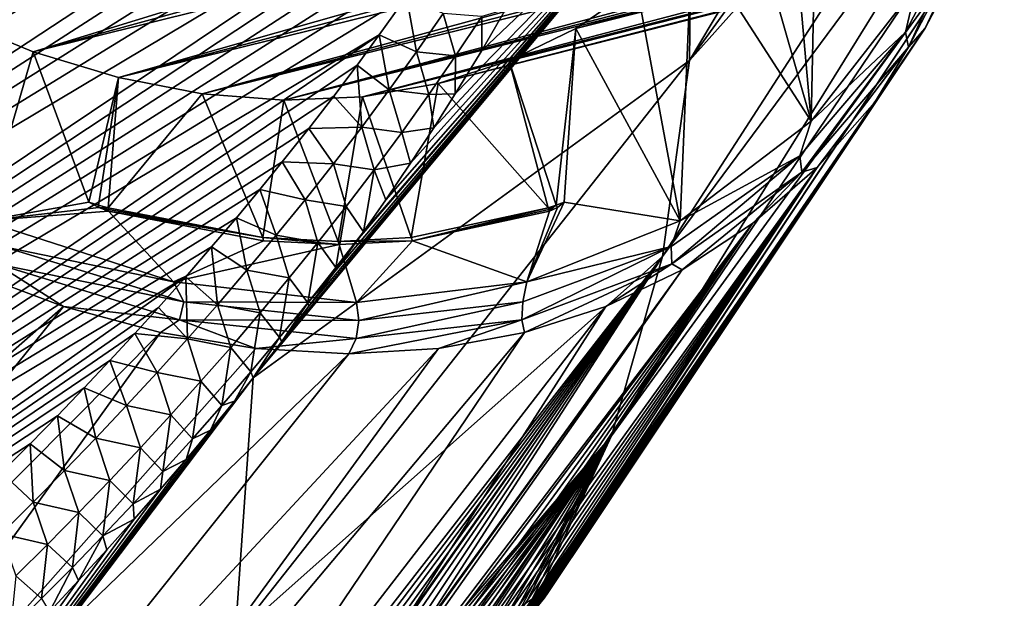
# Model space of a CAD drawing. Header units: metres. Extents: x -80 to 80, y -455 to 95.
# Tile 488 of 656: x -33.13 to -22.58, y -32.67 to -26.47. Entities that reach past the tile are written whole.
import ezdxf

# ---------------------------------------------------------------- set-up
doc = ezdxf.new("R2010")
doc.units = ezdxf.units.M
doc.layers.add('solid_501010_K', color=7, linetype='CONTINUOUS')

msp = doc.modelspace()

# ---------------------------------------------------------------- linework, layer by layer
at = {"layer": 'solid_501010_K'}
for points in [[(-48.949032, -28.364775, 78.028831), (-29.5541, -16.098574, 57.942493), (-29.921412, -16.068876, 58.407269)], [(-48.930916, -27.243357, 78.347618), (-48.949032, -28.364775, 78.028831), (-29.921412, -16.068876, 58.407269)], [(-48.949032, -28.364775, 78.028831), (-29.220577, -16.14155, 57.521023), (-29.5541, -16.098574, 57.942493)], [(-48.930916, -27.243357, 78.347618), (-30.32526, -16.054485, 58.918766), (-30.616766, -16.05477, 59.288067)], [(-48.930916, -27.243357, 78.347618), (-29.921412, -16.068876, 58.407269), (-30.32526, -16.054485, 58.918766)], [(-48.930916, -27.243357, 78.347618), (-30.616766, -16.05477, 59.288067), (-30.927334, -16.063902, 59.68148)], [(-48.930916, -27.243357, 78.347618), (-30.927334, -16.063902, 59.68148), (-31.258345, -16.08288, 60.100601)], [(-48.930916, -27.243357, 78.347618), (-31.258345, -16.08288, 60.100601), (-31.610762, -16.112492, 60.54657)], [(-48.930916, -27.243357, 78.347618), (-31.610762, -16.112492, 60.54657), (-31.986629, -16.154219, 61.021626)], [(-48.949032, -28.364775, 78.028831), (-28.918125, -16.195822, 57.139477), (-29.220577, -16.14155, 57.521023)], [(-48.949032, -28.364775, 78.028831), (-28.64362, -16.259291, 56.794033), (-28.918125, -16.195822, 57.139477)], [(-48.813461, -26.10111, 78.669632), (-48.930916, -27.243357, 78.347618), (-31.986629, -16.154219, 61.021626)], [(-48.949032, -28.364775, 78.028831), (-48.871006, -29.46427, 77.714439), (-28.64362, -16.259291, 56.794033)], [(-48.871006, -29.46427, 77.714439), (-28.394819, -16.330421, 56.481827), (-28.64362, -16.259291, 56.794033)], [(-48.871006, -29.46427, 77.714439), (-28.169794, -16.407887, 56.200321), (-28.394819, -16.330421, 56.481827)], [(-48.871006, -29.46427, 77.714439), (-27.966499, -16.490326, 55.946907), (-28.169794, -16.407887, 56.200321)], [(-48.871006, -29.46427, 77.714439), (-27.6166, -16.665314, 55.513489), (-27.966499, -16.490326, 55.946907)], [(-48.871006, -29.46427, 77.714439), (-27.331125, -16.848883, 55.16325), (-27.6166, -16.665314, 55.513489)], [(-48.871006, -29.46427, 77.714439), (-48.699234, -30.540741, 77.405327), (-27.331125, -16.848883, 55.16325)], [(-48.699234, -30.540741, 77.405327), (-27.096361, -17.036997, 54.878574), (-27.331125, -16.848883, 55.16325)], [(-48.699234, -30.540741, 77.405327), (-26.902632, -17.22752, 54.646851), (-27.096361, -17.036997, 54.878574)], [(-48.699234, -30.540741, 77.405327), (-26.741442, -17.419765, 54.457222), (-26.902632, -17.22752, 54.646851)], [(-48.699234, -30.540741, 77.405327), (-48.435307, -31.593052, 77.102165), (-26.741442, -17.419765, 54.457222)], [(-48.435307, -31.593052, 77.102165), (-26.607111, -17.61348, 54.302353), (-26.741442, -17.419765, 54.457222)], [(-48.435307, -31.593052, 77.102165), (-26.494736, -17.809761, 54.176048), (-26.607111, -17.61348, 54.302353)], [(-48.435307, -31.593052, 77.102165), (-26.400824, -18.009575, 54.073959), (-26.494736, -17.809761, 54.176048)], [(-48.435307, -31.593052, 77.102165), (-26.323006, -18.215048, 53.993172), (-26.400824, -18.009575, 54.073959)], [(-48.435307, -31.593052, 77.102165), (-26.259365, -18.428741, 53.931507), (-26.323006, -18.215048, 53.993172)], [(-48.435307, -31.593052, 77.102165), (-48.080029, -32.619976, 76.805405), (-26.259365, -18.428741, 53.931507)], [(-48.080029, -32.619976, 76.805405), (-26.209122, -18.65325, 53.88821), (-26.259365, -18.428741, 53.931507)], [(-48.080029, -32.619976, 76.805405), (-26.172295, -18.892408, 53.863621), (-26.209122, -18.65325, 53.88821)], [(-48.080029, -32.619976, 76.805405), (-26.14938, -19.150389, 53.858837), (-26.172295, -18.892408, 53.863621)], [(-48.080029, -32.619976, 76.805405), (-26.14221, -19.431772, 53.876598), (-26.14938, -19.150389, 53.858837)], [(-48.080029, -32.619976, 76.805405), (-26.153484, -19.742874, 53.920963), (-26.14221, -19.431772, 53.876598)], [(-48.080029, -32.619976, 76.805405), (-47.633419, -33.620033, 76.515373), (-26.153484, -19.742874, 53.920963)], [(-47.633419, -33.620033, 76.515373), (-26.187073, -20.090025, 53.997517), (-26.153484, -19.742874, 53.920963)], [(-47.633419, -33.620033, 76.515373), (-26.248938, -20.482382, 54.114655), (-26.187073, -20.090025, 53.997517)], [(-25.958055, -26.909227, 51.647453), (-21.997601, -21.449982, 43.664146), (-21.980507, -20.24935, 44.397221)], [(-25.932425, -24.66481, 53.011303), (-25.958055, -26.909227, 51.647453), (-21.980507, -20.24935, 44.397221)], [(-47.633419, -33.620033, 76.515373), (-26.346533, -20.929592, 54.282841), (-26.248938, -20.482382, 54.114655)], [(-47.633419, -33.620033, 76.515373), (-47.094772, -34.591331, 76.232277), (-26.346533, -20.929592, 54.282841)], [(-47.094772, -34.591331, 76.232277), (-26.490961, -21.444439, 54.517162), (-26.346533, -20.929592, 54.282841)], [(-47.094772, -34.591331, 76.232277), (-26.584419, -21.730782, 54.664154), (-26.490961, -21.444439, 54.517162)], [(-25.958055, -26.909227, 51.647453), (-22.106365, -22.602701, 42.865013), (-21.997601, -21.449982, 43.664146)], [(-8.870925, -21.61936, 20.779537), (-26.519527, -26.12361, 35.723507), (-27.175175, -26.567749, 34.782169)], [(-9.084035, -21.88043, 19.751337), (-8.870925, -21.61936, 20.779537), (-27.175175, -26.567749, 34.782169)], [(-47.094772, -34.591331, 76.232277), (-26.694729, -22.038486, 54.834503), (-26.584419, -21.730782, 54.664154)], [(-9.409684, -22.112242, 18.842772), (-9.084035, -21.88043, 19.751337), (-27.175175, -26.567749, 34.782169)], [(-47.094772, -34.591331, 76.232277), (-26.823933, -22.368921, 55.03083), (-26.694729, -22.038486, 54.834503)], [(-9.409684, -22.112242, 18.842772), (-27.175175, -26.567749, 34.782169), (-27.887634, -26.913486, 33.840828)], [(-9.843445, -22.321722, 18.022552), (-9.409684, -22.112242, 18.842772), (-27.887634, -26.913486, 33.840828)], [(-9.843445, -22.321722, 18.022552), (-27.887634, -26.913486, 33.840828), (-28.650826, -27.157869, 32.907528)], [(-10.396109, -22.514162, 17.261436), (-9.843445, -22.321722, 18.022552), (-28.650826, -27.157869, 32.907528)], [(-47.094772, -34.591331, 76.232277), (-26.973974, -22.723368, 55.255672), (-26.823933, -22.368921, 55.03083)], [(-11.072627, -22.686932, 16.558556), (-10.396109, -22.514162, 17.261436), (-28.650826, -27.157869, 32.907528)], [(-26.24618, -29.010323, 50.098091), (-22.305971, -23.698736, 42.005901), (-22.106365, -22.602701, 42.865013)], [(-25.958055, -26.909227, 51.647453), (-26.24618, -29.010323, 50.098091), (-22.106365, -22.602701, 42.865013)], [(-47.094772, -34.591331, 76.232277), (-46.462757, -35.531425, 75.956253), (-26.973974, -22.723368, 55.255672)], [(-46.462757, -35.531425, 75.956253), (-27.147112, -23.1033, 55.511921), (-26.973974, -22.723368, 55.255672)], [(-19.829388, -22.77313, 13.49752), (-32.987904, -26.8176, 28.634035), (-33.907654, -26.441183, 27.909069)], [(-19.829388, -22.77313, 13.49752), (-18.691925, -22.908188, 13.621617), (-32.987904, -26.8176, 28.634035)], [(-11.072627, -22.686932, 16.558556), (-28.650826, -27.157869, 32.907528), (-29.458237, -27.298817, 31.990219)], [(-11.909258, -22.840872, 15.896215), (-11.072627, -22.686932, 16.558556), (-29.458237, -27.298817, 31.990219)], [(-12.94518, -22.968555, 15.27024), (-11.909258, -22.840872, 15.896215), (-29.458237, -27.298817, 31.990219)], [(-18.691925, -22.908188, 13.621617), (-17.629425, -22.999456, 13.781934), (-32.987904, -26.8176, 28.634035)], [(-12.94518, -22.968555, 15.27024), (-29.458237, -27.298817, 31.990219), (-30.302979, -27.335125, 31.096735)], [(-13.545774, -23.017866, 14.976826), (-12.94518, -22.968555, 15.27024), (-30.302979, -27.335125, 31.096735)], [(-17.629425, -22.999456, 13.781934), (-32.075375, -27.093485, 29.411453), (-32.987904, -26.8176, 28.634035)], [(-17.629425, -22.999456, 13.781934), (-16.651411, -23.053379, 13.973609), (-32.075375, -27.093485, 29.411453)], [(-16.651411, -23.053379, 13.973609), (-15.758983, -23.076767, 14.192469), (-32.075375, -27.093485, 29.411453)], [(-15.758983, -23.076767, 14.192469), (-31.177847, -27.266485, 30.234695), (-32.075375, -27.093485, 29.411453)], [(-14.211116, -23.054621, 14.697657), (-30.302979, -27.335125, 31.096735), (-31.177847, -27.266485, 30.234695)], [(-14.947452, -23.075588, 14.434983), (-14.211116, -23.054621, 14.697657), (-31.177847, -27.266485, 30.234695)], [(-15.758983, -23.076767, 14.192469), (-14.947452, -23.075588, 14.434983), (-31.177847, -27.266485, 30.234695)], [(-14.211116, -23.054621, 14.697657), (-13.545774, -23.017866, 14.976826), (-30.302979, -27.335125, 31.096735)], [(-46.462757, -35.531425, 75.956253), (-27.346504, -23.510704, 55.803432), (-27.147112, -23.1033, 55.511921)], [(-46.462757, -35.531425, 75.956253), (-27.574976, -23.947222, 56.133678), (-27.346504, -23.510704, 55.803432)], [(-24.651392, -27.561228, 36.794945), (-24.946707, -24.24268, 38.467602), (-24.568716, -23.450703, 39.329639)], [(-23.526276, -26.113684, 38.818726), (-24.651392, -27.561228, 36.794945), (-24.568716, -23.450703, 39.329639)], [(-26.791626, -30.93037, 48.391029), (-22.594902, -24.729742, 41.093346), (-22.305971, -23.698736, 42.005901)], [(-26.24618, -29.010323, 50.098091), (-26.791626, -30.93037, 48.391029), (-22.305971, -23.698736, 42.005901)], [(-46.462757, -35.531425, 75.956253), (-27.835381, -24.414501, 56.506195), (-27.574976, -23.947222, 56.133678)], [(-24.651392, -27.561228, 36.794945), (-25.40052, -24.956093, 37.574116), (-24.946707, -24.24268, 38.467602)], [(-46.462757, -35.531425, 75.956253), (-45.73539, -36.437351, 75.687302), (-27.835381, -24.414501, 56.506195)], [(-45.73539, -36.437351, 75.687302), (-28.028759, -24.744301, 56.780418), (-27.835381, -24.414501, 56.506195)], [(-30.630026, -30.30851, 60.490295), (-25.958055, -26.909227, 51.647453), (-25.932425, -24.66481, 53.011303)], [(-30.324177, -29.920183, 60.08234), (-30.630026, -30.30851, 60.490295), (-25.932425, -24.66481, 53.011303)], [(-30.033401, -29.540693, 59.691738), (-30.324177, -29.920183, 60.08234), (-25.932425, -24.66481, 53.011303)], [(-29.757433, -29.169743, 59.318859), (-30.033401, -29.540693, 59.691738), (-25.932425, -24.66481, 53.011303)], [(-29.495975, -28.808153, 58.963356), (-29.757433, -29.169743, 59.318859), (-25.932425, -24.66481, 53.011303)], [(-29.450172, -28.743786, 58.900822), (-29.495975, -28.808153, 58.963356), (-25.932425, -24.66481, 53.011303)], [(-29.210863, -28.401829, 58.572971), (-29.450172, -28.743786, 58.900822), (-25.932425, -24.66481, 53.011303)], [(-28.944521, -28.008806, 58.206085), (-29.210863, -28.401829, 58.572971), (-25.932425, -24.66481, 53.011303)], [(-28.695988, -27.630133, 57.861191), (-28.944521, -28.008806, 58.206085), (-25.932425, -24.66481, 53.011303)], [(-28.465284, -27.266214, 57.539162), (-28.695988, -27.630133, 57.861191), (-25.932425, -24.66481, 53.011303)], [(-28.182571, -26.802578, 57.141579), (-28.465284, -27.266214, 57.539162), (-25.932425, -24.66481, 53.011303)], [(-27.926744, -26.363394, 56.778931), (-28.182571, -26.802578, 57.141579), (-25.932425, -24.66481, 53.011303)], [(-45.73539, -36.437351, 75.687302), (-28.239277, -25.089407, 57.076897), (-28.028759, -24.744301, 56.780418)], [(-26.791626, -30.93037, 48.391029), (-22.970953, -25.68787, 40.134304), (-22.594902, -24.729742, 41.093346)], [(-24.651392, -27.561228, 36.794945), (-25.926291, -25.584858, 36.656811), (-25.40052, -24.956093, 37.574116)], [(-22.78871, -24.968559, 40.322701), (-23.641468, -26.606861, 38.466351), (-23.526276, -26.113684, 38.818726)], [(-23.609573, -26.768255, 38.575111), (-23.641468, -26.606861, 38.466351), (-22.78871, -24.968559, 40.322701)], [(-22.748032, -25.113079, 40.450581), (-23.609573, -26.768255, 38.575111), (-22.78871, -24.968559, 40.322701)], [(-45.73539, -36.437351, 75.687302), (-28.46838, -25.450609, 57.397278), (-28.239277, -25.089407, 57.076897)], [(-22.748032, -25.113079, 40.450581), (-23.431265, -26.565828, 39.136066), (-23.609573, -26.768255, 38.575111)], [(-22.748032, -25.113079, 40.450581), (-22.970953, -25.68787, 40.134304), (-23.431265, -26.565828, 39.136066)], [(-45.73539, -36.437351, 75.687302), (-28.717117, -25.828396, 57.742794), (-28.46838, -25.450609, 57.397278)], [(-26.056021, -28.628168, 34.70948), (-26.519527, -26.12361, 35.723507), (-25.926291, -25.584858, 36.656811)], [(-24.651392, -27.561228, 36.794945), (-26.056021, -28.628168, 34.70948), (-25.926291, -25.584858, 36.656811)], [(-27.581774, -32.631393, 46.55109), (-27.570404, -32.624203, 46.469467), (-22.970953, -25.68787, 40.134304)], [(-26.791626, -30.93037, 48.391029), (-27.581774, -32.631393, 46.55109), (-22.970953, -25.68787, 40.134304)], [(-27.570404, -32.624203, 46.469467), (-23.431265, -26.565828, 39.136066), (-22.970953, -25.68787, 40.134304)], [(-45.73539, -36.437351, 75.687302), (-28.987652, -26.223866, 58.115791), (-28.717117, -25.828396, 57.742794)], [(-26.056021, -28.628168, 34.70948), (-27.175175, -26.567749, 34.782169), (-26.519527, -26.12361, 35.723507)], [(-23.641468, -26.606861, 38.466351), (-24.651392, -27.561228, 36.794945), (-23.526276, -26.113684, 38.818726)], [(-45.73539, -36.437351, 75.687302), (-29.280798, -26.637356, 58.517242), (-28.987652, -26.223866, 58.115791)], [(-28.880865, -26.819468, 58.192181), (-28.987652, -26.223866, 58.115791), (-29.280798, -26.637356, 58.517242)], [(-28.594618, -26.405945, 57.790741), (-28.987652, -26.223866, 58.115791), (-28.880865, -26.819468, 58.192181)], [(-28.182951, -26.43824, 57.234497), (-28.182571, -26.802578, 57.141579), (-27.926744, -26.363394, 56.778931)], [(-33.515858, -28.628172, 27.01026), (-33.907654, -26.441183, 27.909069), (-32.987904, -26.8176, 28.634035)], [(-28.594618, -26.405945, 57.790741), (-28.880865, -26.819468, 58.192181), (-28.462793, -26.861073, 57.638573)], [(-28.594618, -26.405945, 57.790741), (-28.462793, -26.861073, 57.638573), (-28.182951, -26.43824, 57.234497)], [(-28.462793, -26.861073, 57.638573), (-28.182571, -26.802578, 57.141579), (-28.182951, -26.43824, 57.234497)], [(-27.383921, -28.458504, 33.440067), (-27.887634, -26.913486, 33.840828), (-27.175175, -26.567749, 34.782169)], [(-27.570404, -32.624203, 46.469467), (-27.524481, -32.596939, 46.092979), (-23.431265, -26.565828, 39.136066)], [(-27.524481, -32.596939, 46.092979), (-27.492348, -32.58128, 45.743484), (-23.431265, -26.565828, 39.136066)], [(-27.514698, -32.668148, 44.09045), (-23.972334, -27.356943, 38.106228), (-23.431265, -26.565828, 39.136066)], [(-27.473297, -32.610683, 44.56979), (-27.514698, -32.668148, 44.09045), (-23.431265, -26.565828, 39.136066)], [(-27.492348, -32.58128, 45.743484), (-27.463316, -32.579563, 45.115993), (-23.431265, -26.565828, 39.136066)], [(-27.463316, -32.579563, 45.115993), (-27.473297, -32.610683, 44.56979), (-23.431265, -26.565828, 39.136066)], [(-27.299526, -28.427778, 33.545479), (-27.383921, -28.458504, 33.440067), (-27.175175, -26.567749, 34.782169)], [(-27.299526, -28.427778, 33.545479), (-27.175175, -26.567749, 34.782169), (-26.056021, -28.628168, 34.70948)], [(-23.609573, -26.768255, 38.575111), (-23.431265, -26.565828, 39.136066), (-23.972334, -27.356943, 38.106228)], [(-45.73539, -36.437351, 75.687302), (-44.910213, -37.305393, 75.425354), (-29.280798, -26.637356, 58.517242)], [(-44.910213, -37.305393, 75.425354), (-29.517677, -26.960356, 58.839275), (-29.280798, -26.637356, 58.517242)], [(-29.172338, -27.22542, 58.597553), (-29.280798, -26.637356, 58.517242), (-29.517677, -26.960356, 58.839275)], [(-28.880865, -26.819468, 58.192181), (-29.280798, -26.637356, 58.517242), (-29.172338, -27.22542, 58.597553)], [(-23.641468, -26.606861, 38.466351), (-24.772959, -27.929893, 36.510189), (-24.651392, -27.561228, 36.794945)], [(-24.752716, -28.104916, 36.598801), (-24.772959, -27.929893, 36.510189), (-23.641468, -26.606861, 38.466351)], [(-23.609573, -26.768255, 38.575111), (-24.752716, -28.104916, 36.598801), (-23.641468, -26.606861, 38.466351)], [(-23.609573, -26.768255, 38.575111), (-24.590042, -28.055187, 37.052628), (-24.752716, -28.104916, 36.598801)], [(-23.609573, -26.768255, 38.575111), (-23.972334, -27.356943, 38.106228), (-24.590042, -28.055187, 37.052628)], [(-32.391712, -28.427776, 28.289888), (-33.515858, -28.628172, 27.01026), (-32.987904, -26.8176, 28.634035)], [(-32.391712, -28.427776, 28.289888), (-32.987904, -26.8176, 28.634035), (-32.075375, -27.093485, 29.411453)], [(-28.880865, -26.819468, 58.192181), (-29.172338, -27.22542, 58.597553), (-28.748068, -27.275404, 58.046482)], [(-28.880865, -26.819468, 58.192181), (-28.748068, -27.275404, 58.046482), (-28.462793, -26.861073, 57.638573)], [(-28.748068, -27.275404, 58.046482), (-28.465284, -27.266214, 57.539162), (-28.462793, -26.861073, 57.638573)], [(-28.462793, -26.861073, 57.638573), (-28.465284, -27.266214, 57.539162), (-28.182571, -26.802578, 57.141579)], [(-44.910213, -37.305393, 75.425354), (-29.768463, -27.294062, 59.178658), (-29.517677, -26.960356, 58.839275)], [(-30.825041, -33.074909, 58.687809), (-26.24618, -29.010323, 50.098091), (-25.958055, -26.909227, 51.647453)], [(-30.630026, -30.30851, 60.490295), (-30.825041, -33.074909, 58.687809), (-25.958055, -26.909227, 51.647453)], [(-29.468706, -27.624287, 59.006432), (-29.517677, -26.960356, 58.839275), (-29.768463, -27.294062, 59.178658)], [(-29.172338, -27.22542, 58.597553), (-29.517677, -26.960356, 58.839275), (-29.468706, -27.624287, 59.006432)], [(-27.470842, -28.488749, 33.332333), (-28.650826, -27.157869, 32.907528), (-27.887634, -26.913486, 33.840828)], [(-27.383921, -28.458504, 33.440067), (-27.470842, -28.488749, 33.332333), (-27.887634, -26.913486, 33.840828)], [(-32.289021, -28.458502, 28.377567), (-32.391712, -28.427776, 28.289888), (-32.075375, -27.093485, 29.411453)], [(-32.184086, -28.488749, 28.46785), (-32.289021, -28.458502, 28.377567), (-32.075375, -27.093485, 29.411453)], [(-32.184086, -28.488749, 28.46785), (-32.075375, -27.093485, 29.411453), (-31.177847, -27.266485, 30.234695)], [(-28.936871, -28.807201, 31.629505), (-29.458237, -27.298817, 31.990219), (-28.650826, -27.157869, 32.907528)], [(-27.470842, -28.488749, 33.332333), (-28.936871, -28.807201, 31.629505), (-28.650826, -27.157869, 32.907528)], [(-44.910213, -37.305393, 75.425354), (-30.035683, -27.639503, 59.537884), (-29.768463, -27.294062, 59.178658)], [(-30.528393, -28.807201, 29.986912), (-32.184086, -28.488749, 28.46785), (-31.177847, -27.266485, 30.234695)], [(-30.528393, -28.807201, 29.986912), (-31.177847, -27.266485, 30.234695), (-30.302979, -27.335125, 31.096735)], [(-29.720583, -28.84766, 30.796535), (-30.302979, -27.335125, 31.096735), (-29.458237, -27.298817, 31.990219)], [(-29.468706, -27.624287, 59.006432), (-29.768463, -27.294062, 59.178658), (-30.035683, -27.639503, 59.537884)], [(-28.936871, -28.807201, 31.629505), (-29.720583, -28.84766, 30.796535), (-29.458237, -27.298817, 31.990219)], [(-29.172338, -27.22542, 58.597553), (-29.468706, -27.624287, 59.006432), (-29.038408, -27.68186, 58.457783)], [(-29.172338, -27.22542, 58.597553), (-29.038408, -27.68186, 58.457783), (-28.748068, -27.275404, 58.046482)], [(-29.038408, -27.68186, 58.457783), (-28.695988, -27.630133, 57.861191), (-28.748068, -27.275404, 58.046482)], [(-28.748068, -27.275404, 58.046482), (-28.695988, -27.630133, 57.861191), (-28.465284, -27.266214, 57.539162)], [(-29.720583, -28.84766, 30.796535), (-30.528393, -28.807201, 29.986912), (-30.302979, -27.335125, 31.096735)], [(-27.916756, -33.098759, 42.647877), (-24.590042, -28.055187, 37.052628), (-23.972334, -27.356943, 38.106228)], [(-27.785131, -32.964436, 42.952484), (-27.916756, -33.098759, 42.647877), (-23.972334, -27.356943, 38.106228)], [(-27.673481, -32.847359, 43.290138), (-27.785131, -32.964436, 42.952484), (-23.972334, -27.356943, 38.106228)], [(-27.582699, -32.748135, 43.667202), (-27.673481, -32.847359, 43.290138), (-23.972334, -27.356943, 38.106228)], [(-27.514698, -32.668148, 44.09045), (-27.582699, -32.748135, 43.667202), (-23.972334, -27.356943, 38.106228)], [(-29.468706, -27.624287, 59.006432), (-30.035683, -27.639503, 59.537884), (-29.769644, -28.016537, 59.418396)], [(-29.468706, -27.624287, 59.006432), (-29.769644, -28.016537, 59.418396), (-29.333504, -28.080992, 58.872093)], [(-29.468706, -27.624287, 59.006432), (-29.333504, -28.080992, 58.872093), (-29.038408, -27.68186, 58.457783)], [(-29.038408, -27.68186, 58.457783), (-28.944521, -28.008806, 58.206085), (-28.695988, -27.630133, 57.861191)], [(-24.772959, -27.929893, 36.510189), (-26.056021, -28.628168, 34.70948), (-24.651392, -27.561228, 36.794945)], [(-44.910213, -37.305393, 75.425354), (-30.319651, -27.996758, 59.917294), (-30.035683, -27.639503, 59.537884)], [(-29.769644, -28.016537, 59.418396), (-30.035683, -27.639503, 59.537884), (-30.319651, -27.996758, 59.917294)], [(-29.333504, -28.080992, 58.872093), (-28.944521, -28.008806, 58.206085), (-29.038408, -27.68186, 58.457783)], [(-24.772959, -27.929893, 36.510189), (-26.152315, -28.901569, 34.507572), (-26.056021, -28.628168, 34.70948)], [(-26.14628, -29.086599, 34.575558), (-26.152315, -28.901569, 34.507572), (-24.772959, -27.929893, 36.510189)], [(-24.752716, -28.104916, 36.598801), (-26.14628, -29.086599, 34.575558), (-24.772959, -27.929893, 36.510189)], [(-44.910213, -37.305393, 75.425354), (-30.558775, -28.291029, 60.235287), (-30.319651, -27.996758, 59.917294)], [(-30.074905, -28.402546, 59.833126), (-30.319651, -27.996758, 59.917294), (-30.558775, -28.291029, 60.235287)], [(-29.769644, -28.016537, 59.418396), (-30.319651, -27.996758, 59.917294), (-30.074905, -28.402546, 59.833126)], [(-29.769644, -28.016537, 59.418396), (-30.074905, -28.402546, 59.833126), (-29.633055, -28.473309, 59.289047)], [(-29.769644, -28.016537, 59.418396), (-29.633055, -28.473309, 59.289047), (-29.333504, -28.080992, 58.872093)], [(-29.333504, -28.080992, 58.872093), (-29.210863, -28.401829, 58.572971), (-28.944521, -28.008806, 58.206085)], [(-28.918882, -34.075043, 41.497684), (-25.279692, -28.655251, 35.983284), (-24.590042, -28.055187, 37.052628)], [(-28.662928, -33.829967, 41.683872), (-28.918882, -34.075043, 41.497684), (-24.590042, -28.055187, 37.052628)], [(-28.438614, -33.613373, 41.891346), (-28.662928, -33.829967, 41.683872), (-24.590042, -28.055187, 37.052628)], [(-28.241693, -33.421459, 42.120438), (-28.438614, -33.613373, 41.891346), (-24.590042, -28.055187, 37.052628)], [(-28.06839, -33.250504, 42.371681), (-28.241693, -33.421459, 42.120438), (-24.590042, -28.055187, 37.052628)], [(-27.916756, -33.098759, 42.647877), (-28.06839, -33.250504, 42.371681), (-24.590042, -28.055187, 37.052628)], [(-24.752716, -28.104916, 36.598801), (-24.590042, -28.055187, 37.052628), (-25.279692, -28.655251, 35.983284)], [(-29.633055, -28.473309, 59.289047), (-29.450172, -28.743786, 58.900822), (-29.333504, -28.080992, 58.872093)], [(-29.333504, -28.080992, 58.872093), (-29.450172, -28.743786, 58.900822), (-29.210863, -28.401829, 58.572971)], [(-24.752716, -28.104916, 36.598801), (-26.03603, -29.152567, 34.906338), (-26.14628, -29.086599, 34.575558)], [(-24.752716, -28.104916, 36.598801), (-25.279692, -28.655251, 35.983284), (-26.03603, -29.152567, 34.906338)], [(-44.910213, -37.305393, 75.425354), (-30.810602, -28.59376, 60.568195), (-30.558775, -28.291029, 60.235287)], [(-30.384279, -28.782639, 60.250332), (-30.558775, -28.291029, 60.235287), (-30.810602, -28.59376, 60.568195)], [(-30.074905, -28.402546, 59.833126), (-30.558775, -28.291029, 60.235287), (-30.384279, -28.782639, 60.250332)], [(-32.391712, -28.427776, 28.289888), (-32.285686, -28.483803, 28.365932), (-33.515858, -28.628172, 27.01026)], [(-32.289021, -28.458502, 28.377567), (-32.285686, -28.483803, 28.365932), (-32.391712, -28.427776, 28.289888)], [(-32.184086, -28.488749, 28.46785), (-32.285686, -28.483803, 28.365932), (-32.289021, -28.458502, 28.377567)], [(-30.074905, -28.402546, 59.833126), (-30.384279, -28.782639, 60.250332), (-29.936848, -28.859207, 59.708382)], [(-30.074905, -28.402546, 59.833126), (-29.936848, -28.859207, 59.708382), (-29.633055, -28.473309, 59.289047)], [(-29.746674, -29.128815, 59.318062), (-29.633055, -28.473309, 59.289047), (-29.936848, -28.859207, 59.708382)], [(-29.746674, -29.128815, 59.318062), (-29.450172, -28.743786, 58.900822), (-29.633055, -28.473309, 59.289047)], [(-27.299526, -28.427778, 33.545479), (-26.056021, -28.628168, 34.70948), (-27.69755, -29.281748, 32.625824)], [(-27.372192, -28.483807, 33.437096), (-27.299526, -28.427778, 33.545479), (-27.69755, -29.281748, 32.625824)], [(-27.463118, -28.505707, 33.330746), (-27.470842, -28.488749, 33.332333), (-27.383921, -28.458504, 33.440067)], [(-27.463118, -28.505707, 33.330746), (-27.383921, -28.458504, 33.440067), (-27.454918, -28.522419, 33.328705)], [(-27.454918, -28.522419, 33.328705), (-27.383921, -28.458504, 33.440067), (-27.372192, -28.483807, 33.437096)], [(-27.372192, -28.483807, 33.437096), (-27.383921, -28.458504, 33.440067), (-27.299526, -28.427778, 33.545479)], [(-32.285686, -28.483803, 28.365932), (-32.179955, -28.522419, 28.452047), (-33.515858, -28.628172, 27.01026)], [(-32.179955, -28.522419, 28.452047), (-31.485077, -29.28175, 28.716757), (-33.515858, -28.628172, 27.01026)], [(-32.182255, -28.505707, 28.460178), (-32.179955, -28.522419, 28.452047), (-32.285686, -28.483803, 28.365932)], [(-32.182255, -28.505707, 28.460178), (-32.285686, -28.483803, 28.365932), (-32.184086, -28.488749, 28.46785)], [(-32.182255, -28.505707, 28.460178), (-32.184086, -28.488749, 28.46785), (-30.528393, -28.807201, 29.986912)], [(-32.182255, -28.505707, 28.460178), (-30.528393, -28.807201, 29.986912), (-32.179955, -28.522419, 28.452047)], [(-30.520185, -28.841663, 29.974846), (-31.485077, -29.28175, 28.716757), (-32.179955, -28.522419, 28.452047)], [(-30.520185, -28.841663, 29.974846), (-32.179955, -28.522419, 28.452047), (-30.528393, -28.807201, 29.986912)], [(-28.924677, -28.841677, 31.621546), (-28.936871, -28.807201, 31.629505), (-27.470842, -28.488749, 33.332333)], [(-27.463118, -28.505707, 33.330746), (-28.924677, -28.841677, 31.621546), (-27.470842, -28.488749, 33.332333)], [(-27.463118, -28.505707, 33.330746), (-27.454918, -28.522419, 33.328705), (-28.924677, -28.841677, 31.621546)], [(-28.924677, -28.841677, 31.621546), (-27.454918, -28.522419, 33.328705), (-27.69755, -29.281748, 32.625824)], [(-27.454918, -28.522419, 33.328705), (-27.372192, -28.483807, 33.437096), (-27.69755, -29.281748, 32.625824)], [(-44.910213, -37.305393, 75.425354), (-31.076122, -28.905558, 60.917088), (-30.810602, -28.59376, 60.568195)], [(-33.317104, -28.901569, 27.112871), (-33.515858, -28.628172, 27.01026), (-31.485077, -29.28175, 28.716757)], [(-30.697565, -29.157137, 60.669739), (-30.810602, -28.59376, 60.568195), (-31.076122, -28.905558, 60.917088)], [(-30.384279, -28.782639, 60.250332), (-30.810602, -28.59376, 60.568195), (-30.697565, -29.157137, 60.669739)], [(-30.655294, -35.706043, 41.010178), (-26.03603, -29.152567, 34.906338), (-25.279692, -28.655251, 35.983284)], [(-30.398218, -35.466995, 41.025795), (-30.655294, -35.706043, 41.010178), (-25.279692, -28.655251, 35.983284)], [(-29.941586, -35.040665, 41.092548), (-30.398218, -35.466995, 41.025795), (-25.279692, -28.655251, 35.983284)], [(-29.55002, -34.673016, 41.198063), (-29.941586, -35.040665, 41.092548), (-25.279692, -28.655251, 35.983284)], [(-29.212105, -34.353798, 41.334686), (-29.55002, -34.673016, 41.198063), (-25.279692, -28.655251, 35.983284)], [(-28.918882, -34.075043, 41.497684), (-29.212105, -34.353798, 41.334686), (-25.279692, -28.655251, 35.983284)], [(-26.152315, -28.901569, 34.507572), (-27.69755, -29.281748, 32.625824), (-26.056021, -28.628168, 34.70948)], [(-30.384279, -28.782639, 60.250332), (-30.697565, -29.157137, 60.669739), (-30.244686, -29.23905, 60.129837)], [(-30.384279, -28.782639, 60.250332), (-30.244686, -29.23905, 60.129837), (-29.936848, -28.859207, 59.708382)], [(-29.746674, -29.128815, 59.318062), (-29.495975, -28.808153, 58.963356), (-29.450172, -28.743786, 58.900822)], [(-33.384865, -29.086599, 27.104692), (-33.317104, -28.901569, 27.112871), (-31.373842, -29.495384, 28.76465)], [(-31.373842, -29.495384, 28.76465), (-33.317104, -28.901569, 27.112871), (-31.485077, -29.28175, 28.716757)], [(-30.520185, -28.841663, 29.974846), (-29.710361, -28.882229, 30.786486), (-31.485077, -29.28175, 28.716757)], [(-29.710361, -28.882229, 30.786486), (-29.525776, -29.501839, 30.607784), (-31.485077, -29.28175, 28.716757)], [(-29.710361, -28.882229, 30.786486), (-30.528393, -28.807201, 29.986912), (-29.720583, -28.84766, 30.796535)], [(-30.520185, -28.841663, 29.974846), (-30.528393, -28.807201, 29.986912), (-29.710361, -28.882229, 30.786486)], [(-30.046169, -29.506281, 59.735851), (-29.936848, -28.859207, 59.708382), (-30.244686, -29.23905, 60.129837)], [(-29.746674, -29.128815, 59.318062), (-29.936848, -28.859207, 59.708382), (-30.046169, -29.506281, 59.735851)], [(-29.746674, -29.128815, 59.318062), (-29.757433, -29.169743, 59.318859), (-29.495975, -28.808153, 58.963356)], [(-28.924677, -28.841677, 31.621546), (-29.720583, -28.84766, 30.796535), (-28.936871, -28.807201, 31.629505)], [(-29.710361, -28.882229, 30.786486), (-29.720583, -28.84766, 30.796535), (-28.924677, -28.841677, 31.621546)], [(-29.710361, -28.882229, 30.786486), (-28.924677, -28.841677, 31.621546), (-29.525776, -29.501839, 30.607784)], [(-28.924677, -28.841677, 31.621546), (-27.69755, -29.281748, 32.625824), (-29.525776, -29.501839, 30.607784)], [(-27.752251, -29.686529, 32.56057), (-27.741913, -29.495384, 32.513126), (-26.152315, -28.901569, 34.507572)], [(-26.14628, -29.086599, 34.575558), (-27.752251, -29.686529, 32.56057), (-26.152315, -28.901569, 34.507572)], [(-26.152315, -28.901569, 34.507572), (-27.741913, -29.495384, 32.513126), (-27.69755, -29.281748, 32.625824)], [(-44.910213, -37.305393, 75.425354), (-31.354187, -29.226027, 61.280918), (-31.076122, -28.905558, 60.917088)], [(-31.014599, -29.526306, 61.091125), (-31.076122, -28.905558, 60.917088), (-31.354187, -29.226027, 61.280918)], [(-30.697565, -29.157137, 60.669739), (-31.076122, -28.905558, 60.917088), (-31.014599, -29.526306, 61.091125)], [(-33.384865, -29.086599, 27.104692), (-32.661987, -29.543346, 27.834904), (-33.712002, -29.152567, 26.984053)], [(-31.421589, -29.686529, 28.773485), (-32.661987, -29.543346, 27.834904), (-33.384865, -29.086599, 27.104692)], [(-31.421589, -29.686529, 28.773485), (-33.384865, -29.086599, 27.104692), (-31.373842, -29.495384, 28.76465)], [(-31.353855, -35.585056, 56.60006), (-31.070587, -35.362297, 56.069683), (-26.24618, -29.010323, 50.098091)], [(-30.825041, -33.074909, 58.687809), (-31.353855, -35.585056, 56.60006), (-26.24618, -29.010323, 50.098091)], [(-31.070587, -35.362297, 56.069683), (-30.802469, -35.150604, 55.554352), (-26.24618, -29.010323, 50.098091)], [(-30.802469, -35.150604, 55.554352), (-30.549326, -34.950428, 55.053806), (-26.24618, -29.010323, 50.098091)], [(-30.549326, -34.950428, 55.053806), (-30.310909, -34.76144, 54.569111), (-26.24618, -29.010323, 50.098091)], [(-30.310909, -34.76144, 54.569111), (-30.271391, -34.730045, 54.487495), (-26.24618, -29.010323, 50.098091)], [(-30.271391, -34.730045, 54.487495), (-30.052984, -34.5564, 54.028912), (-26.24618, -29.010323, 50.098091)], [(-30.052984, -34.5564, 54.028912), (-29.814152, -34.366581, 53.510899), (-26.24618, -29.010323, 50.098091)], [(-29.814152, -34.366581, 53.510899), (-29.59318, -34.190487, 53.015732), (-26.24618, -29.010323, 50.098091)], [(-29.59318, -34.190487, 53.015732), (-26.791626, -30.93037, 48.391029), (-26.24618, -29.010323, 50.098091)], [(-26.14628, -29.086599, 34.575558), (-27.725288, -29.824621, 32.762413), (-27.752251, -29.686529, 32.56057)], [(-26.14628, -29.086599, 34.575558), (-26.853302, -29.543346, 33.829983), (-27.725288, -29.824621, 32.762413)], [(-26.14628, -29.086599, 34.575558), (-26.03603, -29.152567, 34.906338), (-26.853302, -29.543346, 33.829983)], [(-39.965828, -35.965382, 31.687876), (-33.712002, -29.152567, 26.984053), (-32.661987, -29.543346, 27.834904)], [(-30.697565, -29.157137, 60.669739), (-31.014599, -29.526306, 61.091125), (-30.556379, -29.613184, 60.553169)], [(-30.994137, -36.020149, 41.010036), (-26.853302, -29.543346, 33.829983), (-26.03603, -29.152567, 34.906338)], [(-30.934141, -35.96463, 41.00856), (-30.994137, -36.020149, 41.010036), (-26.03603, -29.152567, 34.906338)], [(-30.655294, -35.706043, 41.010178), (-30.934141, -35.96463, 41.00856), (-26.03603, -29.152567, 34.906338)], [(-30.697565, -29.157137, 60.669739), (-30.556379, -29.613184, 60.553169), (-30.244686, -29.23905, 60.129837)], [(-29.746674, -29.128815, 59.318062), (-30.046169, -29.506281, 59.735851), (-29.757433, -29.169743, 59.318859)], [(-30.046169, -29.506281, 59.735851), (-30.033401, -29.540693, 59.691738), (-29.757433, -29.169743, 59.318859)], [(-44.910213, -37.305393, 75.425354), (-43.984493, -38.130939, 75.170219), (-31.354187, -29.226027, 61.280918)], [(-43.984493, -38.130939, 75.170219), (-31.645962, -29.554981, 61.660511), (-31.354187, -29.226027, 61.280918)], [(-31.335247, -29.890371, 61.514297), (-31.354187, -29.226027, 61.280918), (-31.645962, -29.554981, 61.660511)], [(-31.373842, -29.495384, 28.76465), (-31.485077, -29.28175, 28.716757), (-29.525776, -29.501839, 30.607784)], [(-31.014599, -29.526306, 61.091125), (-31.354187, -29.226027, 61.280918), (-31.335247, -29.890371, 61.514297)], [(-30.349455, -29.877924, 60.1553), (-30.244686, -29.23905, 60.129837), (-30.556379, -29.613184, 60.553169)], [(-30.046169, -29.506281, 59.735851), (-30.244686, -29.23905, 60.129837), (-30.349455, -29.877924, 60.1553)], [(-29.498392, -29.695137, 30.581253), (-29.525776, -29.501839, 30.607784), (-27.69755, -29.281748, 32.625824)], [(-27.741913, -29.495384, 32.513126), (-29.498392, -29.695137, 30.581253), (-27.69755, -29.281748, 32.625824)], [(-31.421589, -29.686529, 28.773485), (-31.373842, -29.495384, 28.76465), (-29.498392, -29.695137, 30.581253)], [(-29.498392, -29.695137, 30.581253), (-31.373842, -29.495384, 28.76465), (-29.525776, -29.501839, 30.607784)], [(-31.014599, -29.526306, 61.091125), (-31.335247, -29.890371, 61.514297), (-30.871784, -29.98188, 60.978195)], [(-31.014599, -29.526306, 61.091125), (-30.871784, -29.98188, 60.978195), (-30.556379, -29.613184, 60.553169)], [(-30.046169, -29.506281, 59.735851), (-30.349455, -29.877924, 60.1553), (-30.324177, -29.920183, 60.08234)], [(-30.046169, -29.506281, 59.735851), (-30.324177, -29.920183, 60.08234), (-30.033401, -29.540693, 59.691738)], [(-27.741913, -29.495384, 32.513126), (-29.526823, -29.88834, 30.608797), (-29.498392, -29.695137, 30.581253)], [(-27.752251, -29.686529, 32.56057), (-29.526823, -29.88834, 30.608797), (-27.741913, -29.495384, 32.513126)], [(-43.984493, -38.130939, 75.170219), (-31.90056, -29.835491, 61.989563), (-31.645962, -29.554981, 61.660511)], [(-39.969173, -36.020256, 31.747095), (-39.965828, -35.965382, 31.687876), (-32.661987, -29.543346, 27.834904)], [(-38.34251, -36.582626, 33.101444), (-39.969173, -36.020256, 31.747095), (-32.661987, -29.543346, 27.834904)], [(-38.34251, -36.582626, 33.101444), (-32.661987, -29.543346, 27.834904), (-31.62248, -29.824621, 28.740162)], [(-31.421589, -29.686529, 28.773485), (-31.62248, -29.824621, 28.740162), (-32.661987, -29.543346, 27.834904)], [(-32.296532, -36.582611, 39.341434), (-27.725288, -29.824621, 32.762413), (-26.853302, -29.543346, 33.829983)], [(-30.994137, -36.020149, 41.010036), (-32.296532, -36.582611, 39.341434), (-26.853302, -29.543346, 33.829983)], [(-31.335247, -29.890371, 61.514297), (-31.645962, -29.554981, 61.660511), (-31.90056, -29.835491, 61.989563)], [(-30.656382, -30.244051, 60.576233), (-30.556379, -29.613184, 60.553169), (-30.871784, -29.98188, 60.978195)], [(-30.349455, -29.877924, 60.1553), (-30.556379, -29.613184, 60.553169), (-30.656382, -30.244051, 60.576233)], [(-31.421589, -29.686529, 28.773485), (-30.601391, -29.994246, 29.692942), (-31.62248, -29.824621, 28.740162)], [(-29.526823, -29.88834, 30.608797), (-30.601391, -29.994246, 29.692942), (-31.421589, -29.686529, 28.773485)], [(-29.526823, -29.88834, 30.608797), (-31.421589, -29.686529, 28.773485), (-29.498392, -29.695137, 30.581253)], [(-27.752251, -29.686529, 32.56057), (-28.645351, -29.994246, 31.711748), (-29.606491, -30.05093, 30.685989)], [(-27.752251, -29.686529, 32.56057), (-29.606491, -30.05093, 30.685989), (-29.526823, -29.88834, 30.608797)], [(-27.752251, -29.686529, 32.56057), (-27.725288, -29.824621, 32.762413), (-28.645351, -29.994246, 31.711748)], [(-43.984493, -38.130939, 75.170219), (-32.165882, -30.12258, 62.330795), (-31.90056, -29.835491, 61.989563)], [(-36.740044, -36.92001, 34.554291), (-38.34251, -36.582626, 33.101444), (-31.62248, -29.824621, 28.740162)], [(-36.740044, -36.92001, 34.554291), (-31.62248, -29.824621, 28.740162), (-30.601391, -29.994246, 29.692942)], [(-33.698078, -36.92001, 37.693871), (-28.645351, -29.994246, 31.711748), (-27.725288, -29.824621, 32.762413)], [(-32.296532, -36.582611, 39.341434), (-33.698078, -36.92001, 37.693871), (-27.725288, -29.824621, 32.762413)], [(-31.659378, -30.249554, 61.939068), (-31.90056, -29.835491, 61.989563), (-32.165882, -30.12258, 62.330795)], [(-31.335247, -29.890371, 61.514297), (-31.90056, -29.835491, 61.989563), (-31.659378, -30.249554, 61.939068)], [(-31.335247, -29.890371, 61.514297), (-31.659378, -30.249554, 61.939068), (-31.190775, -30.345387, 61.404732)], [(-31.335247, -29.890371, 61.514297), (-31.190775, -30.345387, 61.404732), (-30.871784, -29.98188, 60.978195)], [(-30.349455, -29.877924, 60.1553), (-30.656382, -30.244051, 60.576233), (-30.630026, -30.30851, 60.490295)], [(-30.349455, -29.877924, 60.1553), (-30.630026, -30.30851, 60.490295), (-30.324177, -29.920183, 60.08234)], [(-29.526823, -29.88834, 30.608797), (-29.606491, -30.05093, 30.685989), (-30.601391, -29.994246, 29.692942)], [(-36.740044, -36.92001, 34.554291), (-30.601391, -29.994246, 29.692942), (-29.606491, -30.05093, 30.685989)], [(-35.18544, -37.032944, 36.091484), (-36.740044, -36.92001, 34.554291), (-29.606491, -30.05093, 30.685989)], [(-28.645351, -29.994246, 31.711748), (-35.18544, -37.032944, 36.091484), (-29.606491, -30.05093, 30.685989)], [(-33.698078, -36.92001, 37.693871), (-35.18544, -37.032944, 36.091484), (-28.645351, -29.994246, 31.711748)], [(-30.966837, -30.604918, 60.998497), (-30.871784, -29.98188, 60.978195), (-31.190775, -30.345387, 61.404732)], [(-30.656382, -30.244051, 60.576233), (-30.871784, -29.98188, 60.978195), (-30.966837, -30.604918, 60.998497)], [(-43.984493, -38.130939, 75.170219), (-32.441448, -30.415903, 62.683681), (-32.165882, -30.12258, 62.330795)], [(-31.986872, -30.604059, 62.365253), (-32.165882, -30.12258, 62.330795), (-32.441448, -30.415903, 62.683681)], [(-31.659378, -30.249554, 61.939068), (-32.165882, -30.12258, 62.330795), (-31.986872, -30.604059, 62.365253)], [(-31.659378, -30.249554, 61.939068), (-31.986872, -30.604059, 62.365253), (-31.513224, -30.703943, 61.832615)], [(-31.659378, -30.249554, 61.939068), (-31.513224, -30.703943, 61.832615), (-31.190775, -30.345387, 61.404732)], [(-30.656382, -30.244051, 60.576233), (-30.966837, -30.604918, 60.998497), (-30.832155, -30.55929, 60.758419)], [(-30.656382, -30.244051, 60.576233), (-30.832155, -30.55929, 60.758419), (-30.630026, -30.30851, 60.490295)], [(-36.336117, -37.84605, 66.1828), (-30.825041, -33.074909, 58.687809), (-30.630026, -30.30851, 60.490295)], [(-30.832155, -30.55929, 60.758419), (-36.336117, -37.84605, 66.1828), (-30.630026, -30.30851, 60.490295)], [(-31.280704, -30.960773, 61.42194), (-31.190775, -30.345387, 61.404732), (-31.513224, -30.703943, 61.832615)], [(-30.966837, -30.604918, 60.998497), (-31.190775, -30.345387, 61.404732), (-31.280704, -30.960773, 61.42194)], [(-43.984493, -38.130939, 75.170219), (-32.726826, -30.714119, 63.047218), (-32.441448, -30.415903, 62.683681)], [(-32.317642, -30.954048, 62.792728), (-32.441448, -30.415903, 62.683681), (-32.726826, -30.714119, 63.047218)], [(-31.986872, -30.604059, 62.365253), (-32.441448, -30.415903, 62.683681), (-32.317642, -30.954048, 62.792728)], [(-30.832155, -30.55929, 60.758419), (-31.086546, -30.868467, 61.09436), (-36.336117, -37.84605, 66.1828)], [(-30.966837, -30.604918, 60.998497), (-31.086546, -30.868467, 61.09436), (-30.832155, -30.55929, 60.758419)], [(-31.986872, -30.604059, 62.365253), (-32.317642, -30.954048, 62.792728), (-31.839025, -31.05776, 62.261692)], [(-31.986872, -30.604059, 62.365253), (-31.839025, -31.05776, 62.261692), (-31.513224, -30.703943, 61.832615)], [(-30.966837, -30.604918, 60.998497), (-31.280704, -30.960773, 61.42194), (-31.086546, -30.868467, 61.09436)], [(-43.984493, -38.130939, 75.170219), (-33.021595, -31.015896, 63.42038), (-32.726826, -30.714119, 63.047218)], [(-32.6516, -31.299675, 63.221348), (-32.726826, -30.714119, 63.047218), (-33.021595, -31.015896, 63.42038)], [(-32.317642, -30.954048, 62.792728), (-32.726826, -30.714119, 63.047218), (-32.6516, -31.299675, 63.221348)], [(-31.597878, -31.31185, 61.84642), (-31.513224, -30.703943, 61.832615), (-31.839025, -31.05776, 62.261692)], [(-31.280704, -30.960773, 61.42194), (-31.513224, -30.703943, 61.832615), (-31.597878, -31.31185, 61.84642)], [(-31.086546, -30.868467, 61.09436), (-31.350409, -31.182308, 61.440861), (-36.336117, -37.84605, 66.1828)], [(-31.280704, -30.960773, 61.42194), (-31.350409, -31.182308, 61.440861), (-31.086546, -30.868467, 61.09436)], [(-32.317642, -30.954048, 62.792728), (-32.6516, -31.299675, 63.221348), (-32.168098, -31.407009, 62.691841)], [(-32.317642, -30.954048, 62.792728), (-32.168098, -31.407009, 62.691841), (-31.839025, -31.05776, 62.261692)], [(-31.280704, -30.960773, 61.42194), (-31.597878, -31.31185, 61.84642), (-31.350409, -31.182308, 61.440861)], [(-29.59318, -34.190487, 53.015732), (-29.390158, -34.028862, 52.544109), (-26.791626, -30.93037, 48.391029)], [(-29.390158, -34.028862, 52.544109), (-29.144279, -33.833107, 51.949017), (-26.791626, -30.93037, 48.391029)], [(-29.144279, -33.833107, 51.949017), (-28.925131, -33.658958, 51.391834), (-26.791626, -30.93037, 48.391029)], [(-28.925131, -33.658958, 51.391834), (-28.729116, -33.503448, 50.868019), (-26.791626, -30.93037, 48.391029)], [(-28.729116, -33.503448, 50.868019), (-28.554644, -33.36573, 50.375912), (-26.791626, -30.93037, 48.391029)], [(-28.554644, -33.36573, 50.375912), (-28.398661, -33.24297, 49.911854), (-26.791626, -30.93037, 48.391029)], [(-28.398661, -33.24297, 49.911854), (-28.260378, -33.135017, 49.47514), (-26.791626, -30.93037, 48.391029)], [(-28.260378, -33.135017, 49.47514), (-28.081247, -32.996315, 48.865219), (-26.791626, -30.93037, 48.391029)], [(-28.081247, -32.996315, 48.865219), (-27.932486, -32.882885, 48.305), (-26.791626, -30.93037, 48.391029)], [(-27.932486, -32.882885, 48.305), (-27.81016, -32.791546, 47.789505), (-26.791626, -30.93037, 48.391029)], [(-27.81016, -32.791546, 47.789505), (-27.747858, -32.746113, 47.498619), (-26.791626, -30.93037, 48.391029)], [(-27.747858, -32.746113, 47.498619), (-27.710915, -32.71954, 47.314411), (-26.791626, -30.93037, 48.391029)], [(-27.710915, -32.71954, 47.314411), (-27.639235, -32.669544, 46.919502), (-26.791626, -30.93037, 48.391029)], [(-27.639235, -32.669544, 46.919502), (-27.581774, -32.631393, 46.55109), (-26.791626, -30.93037, 48.391029)], [(-43.984493, -38.130939, 75.170219), (-33.326012, -31.321512, 63.803448), (-33.021595, -31.015896, 63.42038)], [(-32.988663, -31.641096, 63.650986), (-33.021595, -31.015896, 63.42038), (-33.326012, -31.321512, 63.803448)], [(-32.6516, -31.299675, 63.221348), (-33.021595, -31.015896, 63.42038), (-32.988663, -31.641096, 63.650986)], [(-31.918274, -31.658331, 62.271832), (-31.839025, -31.05776, 62.261692), (-32.168098, -31.407009, 62.691841)], [(-31.597878, -31.31185, 61.84642), (-31.839025, -31.05776, 62.261692), (-31.918274, -31.658331, 62.271832)], [(-31.350409, -31.182308, 61.440861), (-31.623816, -31.500629, 61.797802), (-36.336117, -37.84605, 66.1828)], [(-31.597878, -31.31185, 61.84642), (-31.623816, -31.500629, 61.797802), (-31.350409, -31.182308, 61.440861)], [(-32.988663, -31.641096, 63.650986), (-33.326012, -31.321512, 63.803448), (-33.328754, -31.978443, 64.08152)], [(-32.6516, -31.299675, 63.221348), (-32.988663, -31.641096, 63.650986), (-32.500359, -31.751854, 63.12294)], [(-32.6516, -31.299675, 63.221348), (-32.500359, -31.751854, 63.12294), (-32.168098, -31.407009, 62.691841)], [(-31.597878, -31.31185, 61.84642), (-31.918274, -31.658331, 62.271832), (-31.623816, -31.500629, 61.797802)], [(-32.241817, -32.000385, 62.698059), (-32.168098, -31.407009, 62.691841), (-32.500359, -31.751854, 63.12294)], [(-31.918274, -31.658331, 62.271832), (-32.168098, -31.407009, 62.691841), (-32.241817, -32.000385, 62.698059)], [(-31.623816, -31.500629, 61.797802), (-31.90678, -31.822941, 62.165134), (-36.336117, -37.84605, 66.1828)], [(-31.918274, -31.658331, 62.271832), (-31.90678, -31.822941, 62.165134), (-31.623816, -31.500629, 61.797802)], [(-32.988663, -31.641096, 63.650986), (-33.328754, -31.978443, 64.08152), (-32.835724, -32.092464, 63.554863)], [(-32.988663, -31.641096, 63.650986), (-32.835724, -32.092464, 63.554863), (-32.500359, -31.751854, 63.12294)], [(-32.568436, -32.338184, 63.124996), (-32.500359, -31.751854, 63.12294), (-32.835724, -32.092464, 63.554863)], [(-32.241817, -32.000385, 62.698059), (-32.500359, -31.751854, 63.12294), (-32.568436, -32.338184, 63.124996)], [(-31.918274, -31.658331, 62.271832), (-32.241817, -32.000385, 62.698059), (-31.90678, -31.822941, 62.165134)], [(-31.90678, -31.822941, 62.165134), (-32.199413, -32.148933, 62.542885), (-36.336117, -37.84605, 66.1828)], [(-32.241817, -32.000385, 62.698059), (-32.199413, -32.148933, 62.542885), (-31.90678, -31.822941, 62.165134)], [(-33.328754, -31.978443, 64.08152), (-33.174129, -32.42897, 63.987514), (-32.835724, -32.092464, 63.554863)], [(-32.241817, -32.000385, 62.698059), (-32.568436, -32.338184, 63.124996), (-32.502056, -32.478935, 62.931137)], [(-32.241817, -32.000385, 62.698059), (-32.502056, -32.478935, 62.931137), (-32.199413, -32.148933, 62.542885)], [(-32.199413, -32.148933, 62.542885), (-32.502056, -32.478935, 62.931137), (-36.336117, -37.84605, 66.1828)], [(-32.898056, -32.671883, 63.552551), (-32.835724, -32.092464, 63.554863), (-33.174129, -32.42897, 63.987514)], [(-32.568436, -32.338184, 63.124996), (-32.835724, -32.092464, 63.554863), (-32.898056, -32.671883, 63.552551)], [(-32.568436, -32.338184, 63.124996), (-32.898056, -32.671883, 63.552551), (-32.814518, -32.812366, 63.329468)], [(-32.568436, -32.338184, 63.124996), (-32.814518, -32.812366, 63.329468), (-32.502056, -32.478935, 62.931137)], [(-32.502056, -32.478935, 62.931137), (-32.814518, -32.812366, 63.329468), (-36.336117, -37.84605, 66.1828)], [(-32.898056, -32.671883, 63.552551), (-33.174129, -32.42897, 63.987514), (-33.230629, -33.001595, 63.980637)], [(-27.719288, -32.849247, 45.878147), (-27.492348, -32.58128, 45.743484), (-27.524481, -32.596939, 46.092979)], [(-27.719288, -32.849247, 45.878147), (-27.642231, -32.792683, 45.243347), (-27.492348, -32.58128, 45.743484)], [(-27.642231, -32.792683, 45.243347), (-27.463316, -32.579563, 45.115993), (-27.492348, -32.58128, 45.743484)], [(-27.642231, -32.792683, 45.243347), (-27.6105, -32.77816, 44.597252), (-27.463316, -32.579563, 45.115993)], [(-27.6105, -32.77816, 44.597252), (-27.473297, -32.610683, 44.56979), (-27.463316, -32.579563, 45.115993)], [(-27.830782, -32.937389, 46.500687), (-27.581774, -32.631393, 46.55109), (-27.639235, -32.669544, 46.919502)], [(-27.830782, -32.937389, 46.500687), (-27.719288, -32.849247, 45.878147), (-27.581774, -32.631393, 46.55109)], [(-27.719288, -32.849247, 45.878147), (-27.524481, -32.596939, 46.092979), (-27.570404, -32.624203, 46.469467)], [(-27.719288, -32.849247, 45.878147), (-27.570404, -32.624203, 46.469467), (-27.581774, -32.631393, 46.55109)], [(-27.639471, -32.820549, 43.944626), (-27.514698, -32.668148, 44.09045), (-27.473297, -32.610683, 44.56979)], [(-27.6105, -32.77816, 44.597252), (-27.639471, -32.820549, 43.944626), (-27.473297, -32.610683, 44.56979)], [(-27.639471, -32.820549, 43.944626), (-27.582699, -32.748135, 43.667202), (-27.514698, -32.668148, 44.09045)]]:
    msp.add_3dface(points, dxfattribs=at)

doc.saveas('drawing.dxf')
